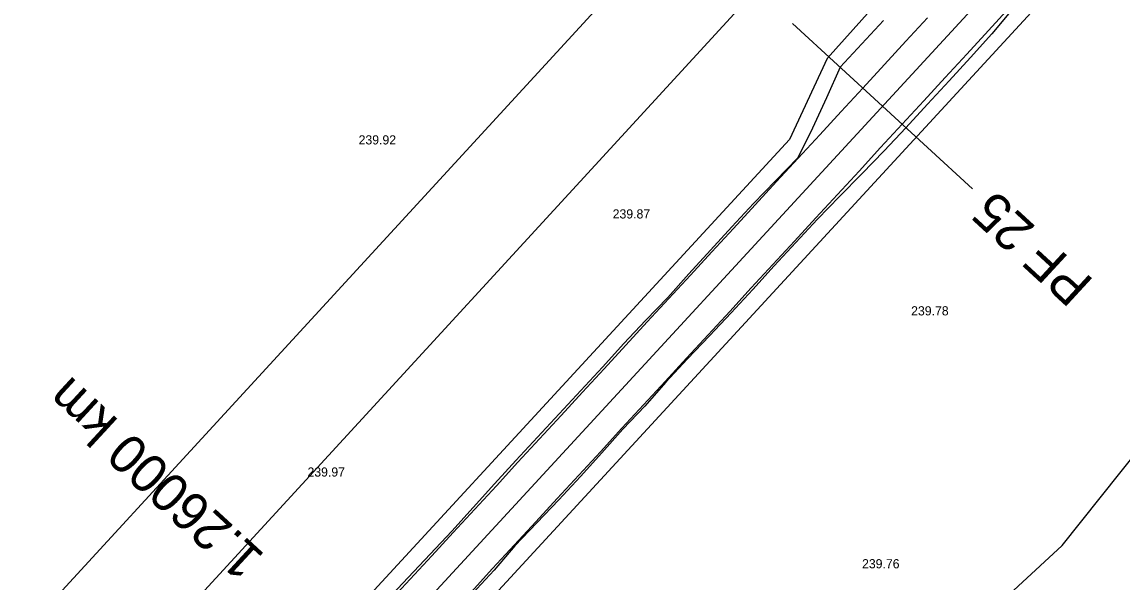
# Model space of a CAD drawing. Extents: x -555887 to -552101, y -1100251 to -1096546.
# Drawn here: x -555733.4 to -555661.3, y -1098483.8 to -1098447.1 of the extents above; entities that cross this region are included whole.
import ezdxf

# ---------------------------------------------------------------- set-up
doc = ezdxf.new("R2010")
doc.units = 0
for name, color, linetype in [('IP_návrh', 7, 'Continuous'), ('PARCELY_cesty', 7, 'Continuous'), ('POLYGONY_SITUACE_PF', 7, 'Continuous'), ('POLYGONY_SITUACE_PF_POPISY', 7, 'Continuous'), ('POLYGONY_SITUACE_PO', 7, 'Continuous'), ('vrstevnice', 7, 'Continuous'), ('Výškopis', 7, 'Continuous'), ('zájem', 7, 'Continuous')]:
    doc.layers.add(name, color=color, linetype=linetype)

msp = doc.modelspace()

# ---------------------------------------------------------------- linework, layer by layer
at = {"layer": 'IP_návrh'}
msp.add_lwpolyline([(-555730.85, -1098494.64), (-555471.29, -1098211.98), (-555447.19, -1098191.79), (-555406.99, -1098193.78), (-555291.32, -1098130.27), (-555281.27, -1098119.66), (-555272.34, -1098101.41), (-555266.18, -1098052.11), (-555246.83, -1098023.92), (-555193.03, -1097978.41), (-554985.79, -1097744.7), (-554956.17, -1097701), (-554939.23, -1097656.04), (-554918.858, -1097601.971), (-554899.16, -1097585.1)], dxfattribs=at)
at = {"layer": 'PARCELY_cesty'}
for points in [[(-555460.12, -1098221.55), (-555719.836, -1098503.564), (-555722.666, -1098507.202), (-555724.795, -1098511.147), (-555726.242, -1098515.391), (-555726.966, -1098519.815), (-555726.947, -1098524.299), (-555726.54, -1098528.03), (-555724.98, -1098533.23)], [(-555470.071, -1098223.509), (-555661.76, -1098431.65), (-555667.019, -1098434.303), (-555680.634, -1098449.526), (-555683.11, -1098454.83), (-555724.419, -1098499.683), (-555727.709, -1098503.912), (-555730.31, -1098508.74), (-555732.082, -1098513.928), (-555732.968, -1098519.34), (-555732.945, -1098524.823), (-555731.02, -1098536.03)]]:
    msp.add_lwpolyline(points, dxfattribs=at)
at = {"layer": 'POLYGONY_SITUACE_PF'}
for p, q in [((-555677.014, -1098452.639), (-555682.899, -1098447.22)), ((-555671.13, -1098458.059), (-555677.014, -1098452.639))]:
    msp.add_line(p, q, dxfattribs=at)
at = {"layer": 'POLYGONY_SITUACE_PO'}
for p, q in [((-555458.905, -1098215.814), (-555722.128, -1098501.624)), ((-555668.67, -1098446.162), (-555670.082, -1098447.695)), ((-555668.67, -1098446.162), (-555670.082, -1098447.695)), ((-555668.521, -1098446.3), (-555669.865, -1098447.894)), ((-555676.95, -1098447.034), (-555678.364, -1098448.564)), ((-555674.068, -1098446.856), (-555675.479, -1098448.389)), ((-555670.082, -1098447.695), (-555671.493, -1098449.227)), ((-555670.082, -1098447.695), (-555671.493, -1098449.227)), ((-555669.865, -1098447.894), (-555671.248, -1098449.453)), ((-555678.364, -1098448.564), (-555679.79, -1098450.083)), ((-555675.479, -1098448.389), (-555676.89, -1098449.921)), ((-555671.493, -1098449.227), (-555672.904, -1098450.76)), ((-555671.493, -1098449.227), (-555672.904, -1098450.76)), ((-555671.248, -1098449.453), (-555672.659, -1098450.986)), ((-555679.79, -1098450.083), (-555680.687, -1098452.089)), ((-555676.89, -1098449.921), (-555678.302, -1098451.454)), ((-555672.904, -1098450.76), (-555674.316, -1098452.292)), ((-555672.904, -1098450.76), (-555674.316, -1098452.292)), ((-555672.659, -1098450.986), (-555674.07, -1098452.519)), ((-555678.302, -1098451.454), (-555679.713, -1098452.986)), ((-555680.687, -1098452.089), (-555681.598, -1098454.082)), ((-555674.316, -1098452.292), (-555675.727, -1098453.825)), ((-555674.316, -1098452.292), (-555675.727, -1098453.825)), ((-555679.713, -1098452.986), (-555681.124, -1098454.518)), ((-555674.07, -1098452.519), (-555675.48, -1098454.052)), ((-555675.727, -1098453.825), (-555677.139, -1098455.357)), ((-555675.727, -1098453.825), (-555677.139, -1098455.357)), ((-555681.598, -1098454.082), (-555682.564, -1098456.025)), ((-555681.124, -1098454.518), (-555682.536, -1098456.051)), ((-555675.48, -1098454.052), (-555676.911, -1098455.567)), ((-555677.139, -1098455.357), (-555678.55, -1098456.89)), ((-555677.139, -1098455.357), (-555678.55, -1098456.89)), ((-555682.564, -1098456.025), (-555684.012, -1098457.524)), ((-555682.536, -1098456.051), (-555683.947, -1098457.583)), ((-555676.911, -1098455.567), (-555678.361, -1098457.064)), ((-555684.012, -1098457.524), (-555685.465, -1098459.018)), ((-555678.55, -1098456.89), (-555679.961, -1098458.422)), ((-555678.55, -1098456.89), (-555679.961, -1098458.422)), ((-555678.361, -1098457.064), (-555679.818, -1098458.554)), ((-555683.947, -1098457.583), (-555685.358, -1098459.116)), ((-555679.961, -1098458.422), (-555681.373, -1098459.954)), ((-555679.961, -1098458.422), (-555681.373, -1098459.954)), ((-555679.818, -1098458.554), (-555681.274, -1098460.045)), ((-555685.465, -1098459.018), (-555686.874, -1098460.552)), ((-555685.358, -1098459.116), (-555686.77, -1098460.648)), ((-555681.373, -1098459.954), (-555682.784, -1098461.487)), ((-555681.373, -1098459.954), (-555682.784, -1098461.487)), ((-555681.274, -1098460.045), (-555682.687, -1098461.576)), ((-555686.874, -1098460.552), (-555688.285, -1098462.085)), ((-555686.77, -1098460.648), (-555688.181, -1098462.181)), ((-555682.784, -1098461.487), (-555684.195, -1098463.019)), ((-555682.784, -1098461.487), (-555684.195, -1098463.019)), ((-555682.687, -1098461.576), (-555684.098, -1098463.109)), ((-555688.285, -1098462.085), (-555689.685, -1098463.628)), ((-555688.181, -1098462.181), (-555689.592, -1098463.713)), ((-555684.195, -1098463.019), (-555685.607, -1098464.552)), ((-555684.195, -1098463.019), (-555685.607, -1098464.552)), ((-555684.098, -1098463.109), (-555685.508, -1098464.642)), ((-555689.685, -1098463.628), (-555691.078, -1098465.177)), ((-555689.592, -1098463.713), (-555691.004, -1098465.246)), ((-555685.607, -1098464.552), (-555687.018, -1098466.084)), ((-555685.607, -1098464.552), (-555687.018, -1098466.084)), ((-555685.508, -1098464.642), (-555686.919, -1098466.175)), ((-555691.078, -1098465.177), (-555692.526, -1098466.676)), ((-555691.004, -1098465.246), (-555692.415, -1098466.778)), ((-555687.018, -1098466.084), (-555688.429, -1098467.617)), ((-555687.018, -1098466.084), (-555688.429, -1098467.617)), ((-555686.919, -1098466.175), (-555688.345, -1098467.694)), ((-555692.526, -1098466.676), (-555693.945, -1098468.201)), ((-555692.415, -1098466.778), (-555693.826, -1098468.31)), ((-555688.429, -1098467.617), (-555689.841, -1098469.149)), ((-555688.429, -1098467.617), (-555689.841, -1098469.149)), ((-555693.945, -1098468.201), (-555695.34, -1098469.749)), ((-555693.826, -1098468.31), (-555695.238, -1098469.843)), ((-555688.345, -1098467.694), (-555689.781, -1098469.204)), ((-555695.34, -1098469.749), (-555696.771, -1098471.263)), ((-555689.841, -1098469.149), (-555691.252, -1098470.682)), ((-555689.841, -1098469.149), (-555691.252, -1098470.682)), ((-555689.781, -1098469.204), (-555691.202, -1098470.728)), ((-555695.238, -1098469.843), (-555696.649, -1098471.375)), ((-555691.252, -1098470.682), (-555692.663, -1098472.214)), ((-555691.252, -1098470.682), (-555692.663, -1098472.214)), ((-555691.202, -1098470.728), (-555692.585, -1098472.286)), ((-555696.771, -1098471.263), (-555698.182, -1098472.796)), ((-555696.649, -1098471.375), (-555698.06, -1098472.908)), ((-555692.663, -1098472.214), (-555694.075, -1098473.746)), ((-555692.663, -1098472.214), (-555694.075, -1098473.746)), ((-555692.585, -1098472.286), (-555694.016, -1098473.8)), ((-555698.182, -1098472.796), (-555699.604, -1098474.318)), ((-555698.06, -1098472.908), (-555699.472, -1098474.44)), ((-555694.075, -1098473.746), (-555695.486, -1098475.279)), ((-555694.075, -1098473.746), (-555695.486, -1098475.279)), ((-555694.016, -1098473.8), (-555695.399, -1098475.359)), ((-555699.604, -1098474.318), (-555701.013, -1098475.853)), ((-555699.472, -1098474.44), (-555700.883, -1098475.973)), ((-555695.486, -1098475.279), (-555696.897, -1098476.811)), ((-555695.486, -1098475.279), (-555696.897, -1098476.811)), ((-555695.399, -1098475.359), (-555696.797, -1098476.903)), ((-555701.013, -1098475.853), (-555702.425, -1098477.385)), ((-555700.883, -1098475.973), (-555702.294, -1098477.505)), ((-555696.897, -1098476.811), (-555698.309, -1098478.344)), ((-555696.897, -1098476.811), (-555698.309, -1098478.344)), ((-555696.797, -1098476.903), (-555698.207, -1098478.437)), ((-555702.425, -1098477.385), (-555703.821, -1098478.931)), ((-555702.294, -1098477.505), (-555703.706, -1098479.038)), ((-555698.309, -1098478.344), (-555699.72, -1098479.876)), ((-555698.309, -1098478.344), (-555699.72, -1098479.876)), ((-555703.821, -1098478.931), (-555705.218, -1098480.478)), ((-555703.706, -1098479.038), (-555705.117, -1098480.57)), ((-555698.207, -1098478.437), (-555699.649, -1098479.941)), ((-555705.218, -1098480.478), (-555706.637, -1098482.003)), ((-555705.117, -1098480.57), (-555706.529, -1098482.103)), ((-555699.72, -1098479.876), (-555701.131, -1098481.409)), ((-555699.72, -1098479.876), (-555701.131, -1098481.409)), ((-555699.649, -1098479.941), (-555701.086, -1098481.45)), ((-555706.637, -1098482.003), (-555708.064, -1098483.521)), ((-555701.131, -1098481.409), (-555702.543, -1098482.941)), ((-555701.131, -1098481.409), (-555702.543, -1098482.941)), ((-555701.086, -1098481.45), (-555702.446, -1098483.03)), ((-555706.529, -1098482.103), (-555707.94, -1098483.635)), ((-555702.543, -1098482.941), (-555703.954, -1098484.474)), ((-555702.543, -1098482.941), (-555703.954, -1098484.474)), ((-555702.446, -1098483.03), (-555703.858, -1098484.562)), ((-555708.064, -1098483.521), (-555709.491, -1098485.038)), ((-555707.94, -1098483.635), (-555709.351, -1098485.167))]:
    msp.add_line(p, q, dxfattribs=at)
at = {"layer": 'vrstevnice'}
msp.add_lwpolyline([(-555606.559, -1098680.67), (-555643.909, -1098636.3), (-555664.129, -1098607.65), (-555682.529, -1098579.01), (-555705.559, -1098540.81), (-555707.379, -1098536.04), (-555708.649, -1098527.61), (-555706.119, -1098519.33), (-555703.869, -1098514.84), (-555697.549, -1098506.55), (-555676.489, -1098491.81), (-555665.259, -1098481.42), (-555656.409, -1098470.32), (-555640.119, -1098446.87), (-555622.429, -1098415.14), (-555616.669, -1098406.29), (-555611.899, -1098400.96), (-555603.049, -1098394.08), (-555595.329, -1098389.58), (-555587.469, -1098386.92)], dxfattribs=at)
msp.add_lwpolyline([(-555606.559, -1098680.67), (-555643.909, -1098636.3), (-555664.129, -1098607.65), (-555682.529, -1098579.01), (-555705.559, -1098540.81), (-555707.379, -1098536.04), (-555708.649, -1098527.61), (-555706.119, -1098519.33), (-555703.869, -1098514.84), (-555697.549, -1098506.55), (-555676.489, -1098491.81), (-555665.259, -1098481.42), (-555656.409, -1098470.32), (-555640.119, -1098446.87), (-555622.429, -1098415.14), (-555616.669, -1098406.29), (-555611.899, -1098400.96), (-555603.049, -1098394.08), (-555595.329, -1098389.58), (-555587.469, -1098386.92)], dxfattribs=at)
at = {"layer": 'zájem'}
for points in [[(-555493.09, -1098225.57), (-555626.26, -1098371.34), (-555629.84, -1098374.5), (-555752.5, -1098508.06), (-555757.22, -1098510.28), (-555756.35, -1098525.17), (-555708.39, -1098577.04), (-555699.02, -1098592.11), (-555692.89, -1098600.93), (-555680.24, -1098620.98), (-555630.69, -1098700.04), (-555591.69, -1098762.26), (-555552.95, -1098822.28), (-555538.97, -1098843.94), (-555527.81, -1098868.73), (-555518, -1098858.71), (-555456.8, -1098789.9), (-555379.7, -1098701.24)], [(-555379.7, -1098701.24), (-555456.8, -1098789.9), (-555518, -1098858.71), (-555527.81, -1098868.73), (-555538.97, -1098843.94), (-555552.95, -1098822.28), (-555591.69, -1098762.26), (-555630.69, -1098700.04), (-555680.24, -1098620.98), (-555692.89, -1098600.93), (-555699.02, -1098592.11), (-555708.39, -1098577.04), (-555756.35, -1098525.17), (-555757.22, -1098510.28), (-555752.5, -1098508.06), (-555629.84, -1098374.5), (-555626.26, -1098371.34), (-555493.09, -1098225.57)]]:
    msp.add_lwpolyline(points, dxfattribs=at)

# ---------------------------------------------------------------- texts
at = {"layer": 'POLYGONY_SITUACE_PF_POPISY'}
for s, p in [('PF 25', (-555663.097, -1098464.098)), ('1.26000 km', (-555717.383, -1098482.075))]:
    msp.add_text(s, height=2.5, rotation=137.35579, dxfattribs=at).set_placement(p)
at = {"layer": 'Výškopis'}
for s, p in [('239.92', (-555711.316, -1098455.15)), ('239.87', (-555694.68, -1098460)), ('239.78', (-555675.138, -1098466.35)), ('239.97', (-555714.663, -1098476.91)), ('239.76', (-555678.353, -1098482.92))]:
    msp.add_text(s, height=0.6, dxfattribs=at).set_placement(p)

doc.saveas('drawing.dxf')
